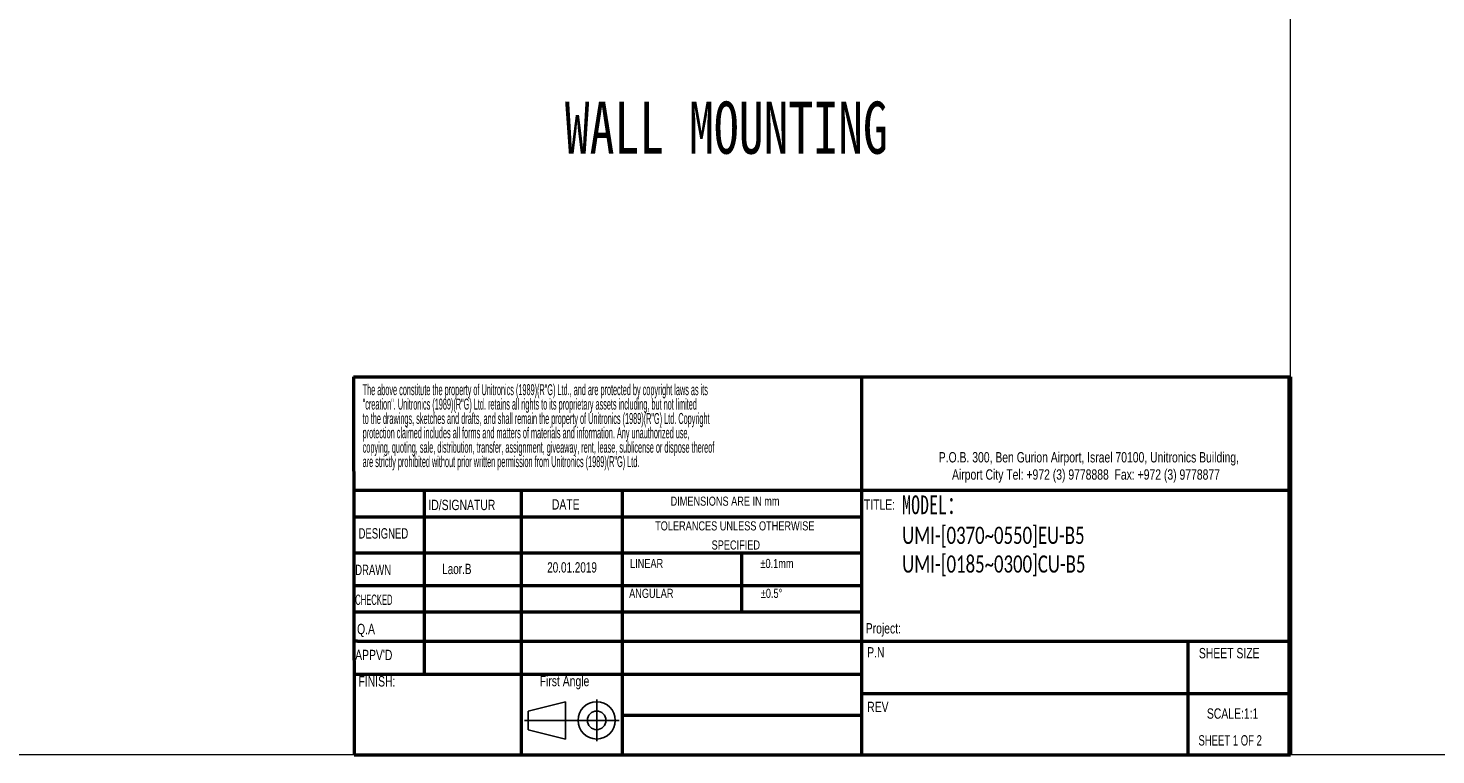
# Model space of a CAD drawing. Header units: millimetres. Extents: x -473 to 23648, y -382 to 1866.
# Tile 505 of 607: x 14925 to 16274, y -382 to 314. Entities that reach past the tile are written whole.
import ezdxf

# ---------------------------------------------------------------- set-up
doc = ezdxf.new("R2010")
doc.units = ezdxf.units.MM
doc.header["$LTSCALE"] = 80
doc.layers.get('0').update_dxf_attribs({"linetype": 'CONTINUOUS'})
doc.layers.add('SLD-0', color=7, linetype='CONTINUOUS')
doc.styles.add('SLDTEXTSTYLE0', font='TXT', dxfattribs={"width": 0.75})
doc.styles.add('SLDTEXTSTYLE1', font='TXT', dxfattribs={"width": 0.686449})
doc.styles.add('SLDTEXTSTYLE2', font='TXT', dxfattribs={"width": 0.6875})
doc.styles.add('SLDTEXTSTYLE3', font='TXT', dxfattribs={"width": 0.482098})
doc.styles.add('SLDTEXTSTYLE4', font='TXT', dxfattribs={"width": 0.551421})
doc.styles.get("Standard").update_dxf_attribs({"font": 'technic_.ttf', "width": 0.7})

# ---------------------------------------------------------------- blocks, each defined once
blk = doc.blocks.new('Block1')
at = {"layer": 'SLD-0'}
for p, q in [((294.62, 17.06), (300.62, 18.56)), ((300.62, 18.56), (300.62, 12.56)), ((305.62, 18.94), (305.62, 12.19)), ((294.62, 14.06), (294.62, 17.06)), ((293.98, 15.56), (309.24, 15.56)), ((300.62, 12.56), (294.62, 14.06))]:
    blk.add_line(p, q, dxfattribs=at)
for radius in [3, 1.5]:
    blk.add_circle((305.62, 15.56), radius, dxfattribs=at)
blk = doc.blocks.new('SW_NOTE_0')
at = {"layer": 'SLD-0', "color": 0, "char_height": 1.5875, "attachment_point": 1, "style": 'SLDTEXTSTYLE3'}
for s, insert in [('The above constitute the property of Unitronics (1989)(R"G) Ltd., and are protected by copyright laws as its', (0, 2.05)), ('"creation". Unitronics (1989)(R"G) Ltd. retains all rights to its proprietary assets including, but not limited', (0, -0.04)), ('to the drawings, sketches and drafts, and shall remain the property of Unitronics (1989)(R"G) Ltd. Copyright', (0, -2.12)), ('protection claimed includes all forms and matters of materials and information. Any unauthorized use,', (0, -4.2)), ('copying, quoting, sale, distribution, transfer, assignment, giveaway, rent, lease, sublicense or dispose thereof', (0, -6.29)), ('are strictly prohibited without prior written permission from Unitronics (1989)(R"G) Ltd.', (0, -8.37))]:
    blk.add_mtext(s, dxfattribs=dict(at, insert=insert))
blk = doc.blocks.new('SW_NOTE_1')
at = {"layer": 'SLD-0', "color": 0, "attachment_point": 2, "style": 'SLDTEXTSTYLE0'}
for s, insert, char_height in [('TOLERANCES UNLESS OTHERWISE', (13.54, 1.71), 1.3229), ('SPECIFIED', (13.69, -1.06), 1.323)]:
    blk.add_mtext(s, dxfattribs=dict(at, insert=insert, char_height=char_height))
blk = doc.blocks.new('SW_NOTE_2')
at = {"color": 0, "linetype": 'Continuous', "lineweight": 0, "char_height": 1.5, "attachment_point": 2, "style": 'SLDTEXTSTYLE0'}
for s, insert in [('P.O.B. 300, Ben Gurion Airport, Israel 70100, Unitronics Building,', (29.41, 1.93)), ('Airport City Tel: +972 (3) 9778888  Fax: +972 (3) 9778877', (28.99, -0.57))]:
    blk.add_mtext(s, dxfattribs=dict(at, insert=insert))

msp = doc.modelspace()

# ---------------------------------------------------------------- linework, layer by layer
at = {"lineweight": 0}
msp.add_line((16134.375, 1700.539), (16134.375, -382.445), dxfattribs=at)
at = {"color": 7, "linetype": 'Continuous', "lineweight": 50}
for p, q in [((15237.036, -20.266), (16134.113, -20.266)), ((15237.036, -20.266), (15237.626, -382.445)), ((15723.648, -20.266), (15723.648, -382.445)), ((16134.113, -129.001), (15237.213, -129.001)), ((15304.8, -129.001), (15304.8, -305.478)), ((15397.686, -130.403), (15397.686, -382.445)), ((15494.878, -382.445), (15494.878, -129.001)), ((15723.648, -154.687), (15237.255, -154.687)), ((15723.648, -189.24), (15237.312, -189.24)), ((15608.679, -189.24), (15608.679, -245.621)), ((15723.648, -220.506), (15237.362, -220.506)), ((15723.648, -245.621), (15237.403, -245.621)), ((15240.983, -273.55), (15237.449, -273.55)), ((15240.983, -273.55), (16134.113, -273.55)), ((16036.623, -382.445), (16036.623, -273.55)), ((15494.878, -305.478), (15237.501, -305.478)), ((16134.113, -324.022), (15723.648, -324.022)), ((15237.626, -382.445), (16134.702, -382.445))]:
    msp.add_line(p, q, dxfattribs=at)
at = {"color": 7, "linetype": 'Continuous', "lineweight": 70}
msp.add_line((16134.113, -20.266), (16134.113, -382.445), dxfattribs=at)
at = {"color": 7, "linetype": 'Continuous', "lineweight": 35}
msp.add_line((16134.41, -129.001), (16134.113, -129.001), dxfattribs=at)
at = {"linetype": 'Continuous', "lineweight": 50}
for p, q in [((15723.648, -305.478), (15494.878, -305.478)), ((15723.648, -344.756), (15494.878, -344.756))]:
    msp.add_line(p, q, dxfattribs=at)
at = {"lineweight": 0}
msp.add_lwpolyline([(13932.96, 1700.539), (18649.282, 1700.539), (18649.282, -382.445), (13932.96, -382.445)], close=True, dxfattribs=at)

# ---------------------------------------------------------------- block references
at = {"color": 7, "linetype": 'Continuous', "lineweight": 0, "xscale": 6.614784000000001, "yscale": 6.614784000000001, "zscale": 6.614784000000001}
msp.add_blockref('SW_NOTE_2', (15747.026, -105.064), dxfattribs=at)
at = {"color": 7, "linetype": 'Continuous', "xscale": 5.953305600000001, "yscale": 5.953305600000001, "zscale": 5.953305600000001}
msp.add_blockref('Block1', (13650.546, -442.031), dxfattribs=at)
at = {"layer": 'SLD-0', "xscale": 6.614784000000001, "yscale": 6.614784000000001, "zscale": 6.614784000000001}
for name, p in [('SW_NOTE_0', (15245.784, -40.808)), ('SW_NOTE_1', (15512.752, -169.936))]:
    msp.add_blockref(name, p, dxfattribs=at)

# ---------------------------------------------------------------- texts
at = {"lineweight": 0, "attachment_point": 1}
for s, insert, char_height, width in [('{\\fSimSun|b0|i0|c134|p2;WALL MOUNTING}', (15439.431, 243.62), 50, 1058.23335), ('{\\fSimSun|b0|i0|c0|p2;MODEL\\fSimSun|b0|i0|c134|p2;：\\fSimSun|b0|i0|c177|p2;\\P\\fCalibri|b0|i0|c0|p34;\\H0.91667x;UMI-[0370~0550]EU-B5 UMI-[0185~0300]CU-B5}', (15762.686, -133.811), 18, 249.21008)]:
    msp.add_mtext(s, dxfattribs=dict(at, insert=insert, char_height=char_height, width=width))
at = {"color": 7, "linetype": 'Continuous', "lineweight": 0, "attachment_point": 1}
for s, insert, char_height, style in [('ID/SIGNATUR', (15308.758, -137.978), 9.92218, 'SLDTEXTSTYLE0'), ('DATE', (15427.084, -137.477), 9.9222, 'SLDTEXTSTYLE0'), ('TITLE:', (15726.039, -137.694), 9.9222, 'SLDTEXTSTYLE0'), ('DRAWN', (15238.654, -200.222), 9.9222, 'SLDTEXTSTYLE1'), ('Q.A', (15240.427, -256.873), 9.9222, 'SLDTEXTSTYLE0'), ("APPV'D", (15238.63, -281.765), 9.9222, 'SLDTEXTSTYLE0'), ('P.N', (15729.166, -279.227), 9.9222, 'SLDTEXTSTYLE0'), ('SCALE:1:1', (16054.627, -337.88), 9.9222, 'SLDTEXTSTYLE0'), ('SHEET 1 OF 2', (16046.511, -363.594), 9.92218, 'SLDTEXTSTYLE2')]:
    msp.add_mtext(s, dxfattribs=dict(at, insert=insert, char_height=char_height, style=style))
at = {"layer": 'SLD-0', "attachment_point": 1}
for s, insert, char_height, style in [('DIMENSIONS ARE IN mm', (15540.803, -134.964), 8.75081, 'SLDTEXTSTYLE0'), ('DESIGNED', (15241.858, -165.239), 9.9222, 'SLDTEXTSTYLE1'), ('{\\fArial|b0|i0|c0|p34;Laor.B}', (15322.004, -199.298), 9.92218, 'SLDTEXTSTYLE1'), ('{\\fArial|b0|i0|c177|p34;20.01.2019}', (15422.586, -197.843), 9.92218, 'SLDTEXTSTYLE1'), ('LINEAR', (15501.994, -194.654), 8.7508, 'SLDTEXTSTYLE0'), ('±0.1mm', (15626.931, -194.654), 8.7508, 'SLDTEXTSTYLE0'), ('CHECKED', (15238.634, -228.852), 9.9222, 'SLDTEXTSTYLE4'), ('ANGULAR', (15501.103, -223.284), 8.7508, 'SLDTEXTSTYLE0'), ('±0.5°', (15627.244, -223.284), 8.7508, 'SLDTEXTSTYLE0'), ('Project:', (15727.772, -256.225), 9.9222, 'SLDTEXTSTYLE0'), ('SHEET SIZE', (16046.979, -280.002), 9.9222, 'SLDTEXTSTYLE0'), ('FINISH:', (15241.781, -307.019), 9.9222, 'SLDTEXTSTYLE0'), ('First Angle', (15415.388, -306.735), 9.92218, 'SLDTEXTSTYLE0'), ('REV', (15729.166, -331.554), 9.9222, 'SLDTEXTSTYLE0')]:
    msp.add_mtext(s, dxfattribs=dict(at, insert=insert, char_height=char_height, style=style))

doc.saveas('drawing.dxf')
